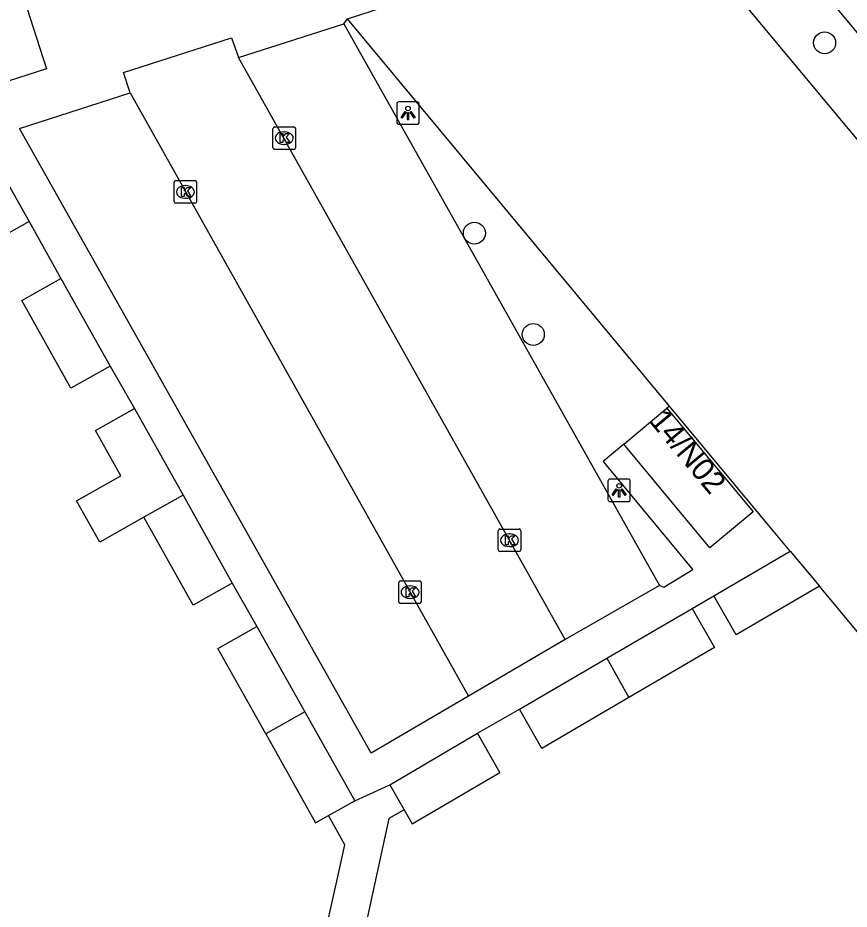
# Model space of a CAD drawing. Extents: x 160379 to 161131, y 383940 to 384849.
# Drawn here: x 160890.47 to 160927.41, y 384449.67 to 384489.26 of the extents above; entities that cross this region are included whole.
import ezdxf

# ---------------------------------------------------------------- set-up
doc = ezdxf.new("R2010")
doc.units = 0
for name, color, linetype in [('IMGEO_Boom', 7, 'Continuous'), ('IMGEO_Kolk', 7, 'Continuous'), ('IMGEO_Lichtpunt', 7, 'Continuous'), ('IMGEO_Pand', 7, 'Continuous'), ('IMGEO_Pand_nummerreeks', 7, 'Continuous'), ('IMGEO_Parkeervlak_open', 7, 'Continuous'), ('IMGEO_Rijbaan_lokaal_open', 7, 'Continuous'), ('IMGEO_Voetpad_open', 7, 'Continuous')]:
    doc.layers.add(name, color=color, linetype=linetype)

msp = doc.modelspace()

# ---------------------------------------------------------------- linework, layer by layer
at = {"layer": 'IMGEO_Boom'}
for centre in [(160926.32, 384488.144), (160910.761, 384479.692), (160913.377, 384475.192)]:
    msp.add_circle(centre, 0.489, dxfattribs=at)
at = {"layer": 'IMGEO_Kolk'}
for p, q in [((160901.885, 384484.412), (160902.737, 384484.412)), ((160901.81, 384483.486), (160901.81, 384484.338)), ((160902.298, 384484.192), (160902.323, 384484.192)), ((160902.811, 384484.338), (160902.811, 384483.486)), ((160902.321, 384483.632), (160902.296, 384483.632)), ((160902.737, 384483.412), (160901.885, 384483.412)), ((160897.417, 384481.097), (160897.417, 384481.949)), ((160897.492, 384482.023), (160898.344, 384482.023)), ((160897.905, 384481.803), (160897.93, 384481.803)), ((160898.418, 384481.949), (160898.418, 384481.097)), ((160897.928, 384481.243), (160897.903, 384481.243)), ((160898.344, 384481.023), (160897.492, 384481.023)), ((160911.82, 384465.626), (160911.82, 384466.478)), ((160911.895, 384466.552), (160912.747, 384466.552)), ((160912.308, 384466.332), (160912.333, 384466.332)), ((160912.821, 384466.478), (160912.821, 384465.626)), ((160912.747, 384465.552), (160911.895, 384465.552)), ((160912.331, 384465.772), (160912.306, 384465.772)), ((160907.474, 384464.245), (160908.326, 384464.245)), ((160907.399, 384463.319), (160907.399, 384464.171)), ((160907.887, 384464.025), (160907.912, 384464.025)), ((160908.4, 384464.171), (160908.4, 384463.319)), ((160907.91, 384463.465), (160907.885, 384463.465)), ((160908.326, 384463.245), (160907.474, 384463.245))]:
    msp.add_line(p, q, dxfattribs=at)
for points in [[(160901.885, 384484.412), (160902.737, 384484.412)], [(160901.81, 384483.486), (160901.81, 384484.338)], [(160902.131, 384484.112), (160902.254, 384484.112), (160902.254, 384483.961), (160902.384, 384484.112), (160902.548, 384484.112), (160902.402, 384483.961), (160902.555, 384483.712), (160902.403, 384483.712), (160902.318, 384483.876), (160902.254, 384483.809), (160902.254, 384483.712), (160902.131, 384483.712), (160902.131, 384484.112)], [(160902.811, 384484.338), (160902.811, 384483.486)], [(160902.737, 384483.412), (160901.885, 384483.412)], [(160897.417, 384481.097), (160897.417, 384481.949)], [(160897.492, 384482.023), (160898.344, 384482.023)], [(160897.738, 384481.723), (160897.861, 384481.723), (160897.861, 384481.572), (160897.991, 384481.723), (160898.155, 384481.723), (160898.009, 384481.572), (160898.162, 384481.323), (160898.01, 384481.323), (160897.925, 384481.487), (160897.861, 384481.42), (160897.861, 384481.323), (160897.738, 384481.323), (160897.738, 384481.723)], [(160898.418, 384481.949), (160898.418, 384481.097)], [(160898.344, 384481.023), (160897.492, 384481.023)], [(160911.82, 384465.626), (160911.82, 384466.478)], [(160911.895, 384466.552), (160912.747, 384466.552)], [(160912.141, 384466.252), (160912.264, 384466.252), (160912.264, 384466.101), (160912.394, 384466.252), (160912.558, 384466.252), (160912.412, 384466.101), (160912.565, 384465.852), (160912.413, 384465.852), (160912.328, 384466.016), (160912.264, 384465.949), (160912.264, 384465.852), (160912.141, 384465.852), (160912.141, 384466.252)], [(160912.821, 384466.478), (160912.821, 384465.626)], [(160912.747, 384465.552), (160911.895, 384465.552)], [(160907.474, 384464.245), (160908.326, 384464.245)], [(160907.399, 384463.319), (160907.399, 384464.171)], [(160907.72, 384463.945), (160907.843, 384463.945), (160907.843, 384463.794), (160907.973, 384463.945), (160908.137, 384463.945), (160907.991, 384463.794), (160908.144, 384463.545), (160907.992, 384463.545), (160907.907, 384463.709), (160907.843, 384463.642), (160907.843, 384463.545), (160907.72, 384463.545), (160907.72, 384463.945)], [(160908.4, 384464.171), (160908.4, 384463.319)], [(160908.326, 384463.245), (160907.474, 384463.245)]]:
    msp.add_lwpolyline(points, dxfattribs=at)
for centre, start, end in [((160901.887, 384484.336), 91.552, 178.448), ((160901.887, 384484.336), 91.552, 178.448), ((160902.735, 384484.336), 1.552, 88.448), ((160902.735, 384484.336), 1.552, 88.448), ((160901.887, 384483.488), 181.552, 268.448), ((160901.887, 384483.488), 181.552, 268.448), ((160902.735, 384483.488), 271.552, 358.448), ((160902.735, 384483.488), 271.552, 358.448), ((160897.494, 384481.947), 91.552, 178.448), ((160897.494, 384481.947), 91.552, 178.448), ((160898.342, 384481.947), 1.552, 88.448), ((160898.342, 384481.947), 1.552, 88.448), ((160897.494, 384481.099), 181.552, 268.448), ((160897.494, 384481.099), 181.552, 268.448), ((160898.342, 384481.099), 271.552, 358.448), ((160898.342, 384481.099), 271.552, 358.448), ((160911.897, 384466.476), 91.552, 178.448), ((160911.897, 384466.476), 91.552, 178.448), ((160912.745, 384466.476), 1.552, 88.448), ((160912.745, 384466.476), 1.552, 88.448), ((160911.897, 384465.628), 181.552, 268.448), ((160911.897, 384465.628), 181.552, 268.448), ((160912.745, 384465.628), 271.552, 358.448), ((160912.745, 384465.628), 271.552, 358.448), ((160907.476, 384464.169), 91.552, 178.448), ((160907.476, 384464.169), 91.552, 178.448), ((160908.324, 384464.169), 1.552, 88.448), ((160908.324, 384464.169), 1.552, 88.448), ((160907.476, 384463.321), 181.552, 268.448), ((160907.476, 384463.321), 181.552, 268.448), ((160908.324, 384463.321), 271.552, 358.448), ((160908.324, 384463.321), 271.552, 358.448)]:
    msp.add_arc(centre, 0.0765, start, end, dxfattribs=at)
for centre, major_axis, ratio, start_param, end_param in [((160902.297, 384483.912), (-0.387, 0.002), 0.722429, 4.712389, 7.853982), ((160902.322, 384483.912), (-0.39, 0.002), 0.717154, 1.570796, 4.712389), ((160897.904, 384481.523), (-0.387, 0.002), 0.722429, 4.712389, 7.853982), ((160897.929, 384481.523), (-0.39, 0.002), 0.717154, 1.570796, 4.712389), ((160912.307, 384466.052), (-0.387, 0.002), 0.722429, 4.712389, 7.853982), ((160912.332, 384466.052), (-0.39, 0.002), 0.717154, 1.570796, 4.712389), ((160907.886, 384463.745), (-0.387, 0.002), 0.722429, 4.712389, 7.853982), ((160907.911, 384463.745), (-0.39, 0.002), 0.717154, 1.570796, 4.712389)]:
    msp.add_ellipse(centre, major_axis=major_axis, ratio=ratio, start_param=start_param, end_param=end_param, dxfattribs=at)
at = {"layer": 'IMGEO_Lichtpunt'}
for p, q in [((160907.312, 384485.428), (160907.312, 384484.621)), ((160907.312, 384485.428), (160907.312, 384484.621)), ((160908.214, 384485.523), (160907.406, 384485.523)), ((160908.214, 384485.523), (160907.406, 384485.523)), ((160908.308, 384484.621), (160908.308, 384485.428)), ((160908.308, 384484.621), (160908.308, 384485.428)), ((160907.406, 384484.527), (160908.214, 384484.527)), ((160907.406, 384484.527), (160908.214, 384484.527)), ((160916.691, 384468.672), (160916.691, 384467.865)), ((160916.691, 384468.672), (160916.691, 384467.865)), ((160917.593, 384468.767), (160916.785, 384468.767)), ((160917.593, 384468.767), (160916.785, 384468.767)), ((160917.687, 384467.865), (160917.687, 384468.672)), ((160917.687, 384467.865), (160917.687, 384468.672)), ((160916.785, 384467.771), (160917.593, 384467.771)), ((160916.785, 384467.771), (160917.593, 384467.771))]:
    msp.add_line(p, q, dxfattribs=at)
for points in [[(160907.686, 384485.092), (160907.725, 384485.064), (160907.537, 384484.802), (160907.499, 384484.829), (160907.686, 384485.092)], [(160907.788, 384485.044), (160907.835, 384485.044), (160907.835, 384484.722), (160907.788, 384484.722), (160907.788, 384485.044)], [(160907.898, 384485.064), (160907.936, 384485.091), (160908.123, 384484.829), (160908.084, 384484.801), (160907.898, 384485.064)], [(160917.065, 384468.336), (160917.104, 384468.308), (160916.916, 384468.046), (160916.878, 384468.073), (160917.065, 384468.336)], [(160917.167, 384468.288), (160917.214, 384468.288), (160917.214, 384467.966), (160917.167, 384467.966), (160917.167, 384468.288)], [(160917.277, 384468.308), (160917.315, 384468.335), (160917.502, 384468.073), (160917.463, 384468.045), (160917.277, 384468.308)]]:
    msp.add_lwpolyline(points, dxfattribs=at)
for centre in [(160907.811, 384485.226), (160917.19, 384468.47)]:
    msp.add_circle(centre, 0.0994, dxfattribs=at)
for centre, start, end in [((160907.406, 384485.428), 90, 180), ((160907.406, 384485.428), 90, 180), ((160908.214, 384485.428), 0, 90), ((160908.214, 384485.428), 0, 90), ((160907.406, 384484.621), 180, 270), ((160907.406, 384484.621), 180, 270), ((160908.214, 384484.621), 270, 0), ((160908.214, 384484.621), 270, 360), ((160916.785, 384468.672), 90, 180), ((160916.785, 384468.672), 90, 180), ((160917.593, 384468.672), 0, 90), ((160917.593, 384468.672), 0, 90), ((160916.785, 384467.865), 180, 270), ((160916.785, 384467.865), 180, 270), ((160917.593, 384467.865), 270, 0), ((160917.593, 384467.865), 270, 360)]:
    msp.add_arc(centre, 0.0946, start, end, dxfattribs=at)
at = {"layer": 'IMGEO_Pand'}
for points in [[(160905.117, 384489.21), (160919.43, 384493.864)], [(160919.43, 384493.864), (160951.178, 384455.771), (160952.645, 384454.011), (160954.949, 384455.919)], [(160919.426, 384472.015), (160905.117, 384489.21)], [(160886.591, 384481.924), (160889.168, 384483.391), (160890.98, 384480.212)], [(160890.98, 384480.212), (160888.473, 384478.799), (160886.591, 384481.924)], [(160894.577, 384473.778), (160892.832, 384472.801), (160890.643, 384476.705), (160892.388, 384477.683)], [(160892.388, 384477.683), (160894.577, 384473.778)], [(160896.075, 384467.076), (160894.117, 384465.966), (160893.076, 384467.803), (160895.044, 384468.918), (160893.917, 384470.932), (160895.662, 384471.909)], [(160895.662, 384471.909), (160897.815, 384468.062)], [(160919.313, 384471.915), (160923.145, 384467.312), (160921.224, 384465.712), (160917.392, 384470.315)], [(160917.392, 384470.315), (160919.313, 384471.915)], [(160924.79, 384465.568), (160923.828, 384466.724), (160919.426, 384472.015)], [(160897.815, 384468.062), (160896.075, 384467.076)], [(160897.815, 384468.062), (160900.002, 384464.153)], [(160900.002, 384464.153), (160898.257, 384463.176), (160896.075, 384467.076)], [(160921.396, 384463.591), (160924.79, 384465.568)], [(160924.79, 384465.568), (160926.087, 384464.009)], [(160926.087, 384464.009), (160922.39, 384461.856), (160921.396, 384463.591)], [(160947.242, 384438.586), (160926.087, 384464.009)], [(160916.648, 384460.814), (160920.439, 384463.023)], [(160920.439, 384463.023), (160921.433, 384461.288), (160917.627, 384459.07)], [(160901.485, 384457.452), (160899.354, 384461.247), (160901.099, 384462.224)], [(160901.099, 384462.224), (160903.226, 384458.437)], [(160912.757, 384458.546), (160916.648, 384460.814)], [(160916.648, 384460.814), (160917.627, 384459.07)], [(160917.627, 384459.07), (160913.75, 384456.811), (160912.757, 384458.546)], [(160903.226, 384458.437), (160901.485, 384457.452)], [(160903.226, 384458.437), (160905.45, 384454.476)], [(160901.485, 384457.452), (160903.705, 384453.499), (160904.281, 384453.821)], [(160907.007, 384455.196), (160910.893, 384457.479)], [(160907.645, 384454.082), (160908.001, 384453.461), (160911.887, 384455.743), (160910.893, 384457.479)], [(160907.007, 384455.196), (160907.645, 384454.082)], [(160904.281, 384453.821), (160905.45, 384454.476)]]:
    msp.add_lwpolyline(points, dxfattribs=at)
at = {"layer": 'IMGEO_Parkeervlak_open'}
msp.add_lwpolyline([(160904.957, 384488.99), (160918.985, 384464.045)], dxfattribs=at)
at = {"layer": 'IMGEO_Rijbaan_lokaal_open'}
for points in [[(160895.466, 384485.92), (160895.161, 384486.823), (160899.969, 384488.36), (160900.28, 384487.492)], [(160914.799, 384461.638), (160900.28, 384487.492)], [(160895.466, 384485.92), (160910.495, 384459.132)], [(160914.799, 384461.638), (160910.495, 384459.132)]]:
    msp.add_lwpolyline(points, dxfattribs=at)
at = {"layer": 'IMGEO_Voetpad_open'}
for points in [[(160954.949, 384455.919), (160953.839, 384457.254), (160923.471, 384493.779)], [(160890.721, 384490.168), (160891.739, 384486.988), (160874.88, 384481.57), (160873.779, 384485.003)], [(160904.957, 384488.99), (160905.117, 384489.21)], [(160900.28, 384487.492), (160904.957, 384488.99)], [(160910.495, 384459.132), (160906.167, 384456.603), (160890.548, 384484.346), (160895.466, 384485.92)], [(160890.98, 384480.212), (160892.388, 384477.683)], [(160894.577, 384473.778), (160895.662, 384471.909)], [(160919.426, 384472.015), (160919.313, 384471.915)], [(160917.392, 384470.315), (160916.479, 384469.545), (160920.463, 384464.739), (160919.172, 384463.953), (160918.985, 384464.045)], [(160900.002, 384464.153), (160901.099, 384462.224)], [(160918.985, 384464.045), (160914.799, 384461.638)], [(160920.439, 384463.023), (160921.396, 384463.591)], [(160910.893, 384457.479), (160912.757, 384458.546)], [(160905.45, 384454.476), (160907.007, 384455.196)], [(160907.645, 384454.082), (160906.964, 384453.692), (160906.499, 384451.573), (160905.708, 384447.973)], [(160904.065, 384448.337), (160904.7, 384451.172), (160905.004, 384452.531), (160904.281, 384453.821)]]:
    msp.add_lwpolyline(points, dxfattribs=at)

# ---------------------------------------------------------------- texts
at = {"layer": 'IMGEO_Pand_nummerreeks'}
msp.add_text('14/N02', height=1, rotation=309.7802, dxfattribs=at).set_placement((160918.489, 384471.341))

doc.saveas('drawing.dxf')
